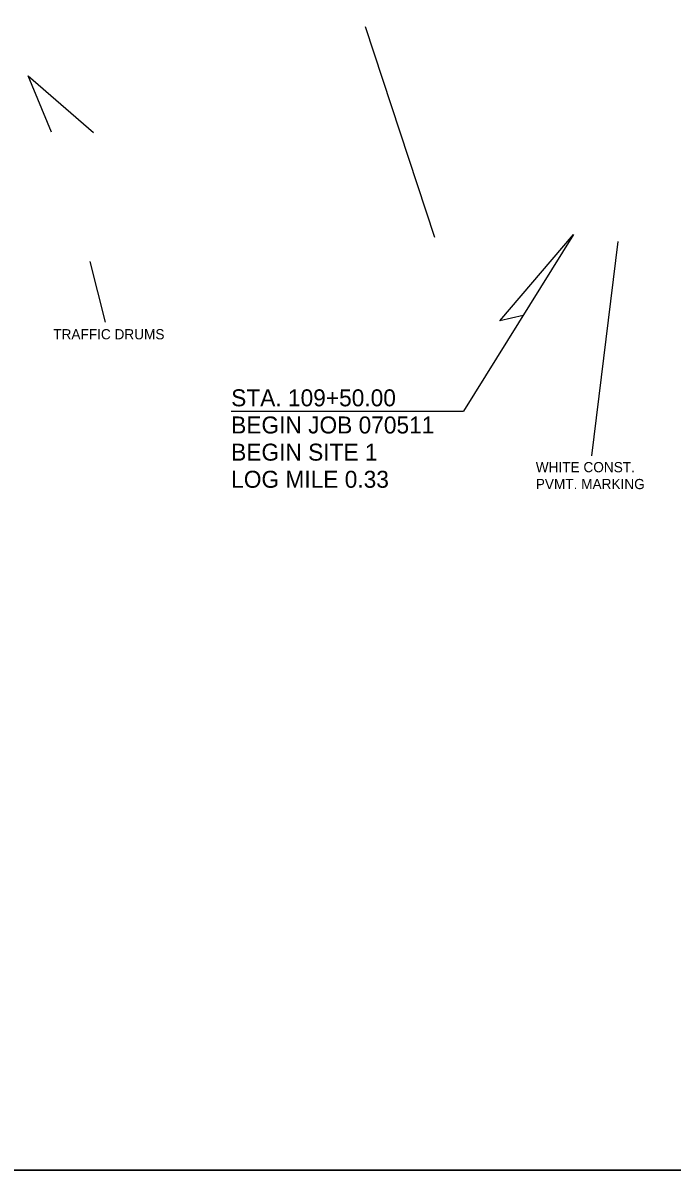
# Model space of a CAD drawing. Extents: x 1398460 to 1408037, y 380768 to 383968.
# Drawn here: x 1402846 to 1403228, y 381854 to 382530 of the extents above; entities that cross this region are included whole.
import ezdxf

# ---------------------------------------------------------------- set-up
doc = ezdxf.new("R2010")
doc.units = 0
for name, color, linetype in [('Default', 7, 'Continuous'), ('MOT STAGE ALL', 7, 'Continuous'), ('R_Border', 7, 'Continuous'), ('R_Dimension', 7, 'Continuous'), ('R_MOT', 7, 'Continuous'), ('R_No Plot', 7, 'Continuous')]:
    doc.layers.add(name, color=color, linetype=linetype)

msp = doc.modelspace()

# ---------------------------------------------------------------- linework, layer by layer
at = {"layer": 'Default'}
for p in [(1403169.97, 382405.29), (1402968.26, 382301.09)]:
    msp.add_line(p, (1403105.13, 382301.09), dxfattribs=at)
msp.add_lwpolyline([(1403140.2, 382357.45), (1403126.53, 382354.33), (1403169.97, 382405.29)], dxfattribs=at)
at = {"layer": 'R_Border'}
msp.add_line((1403975.17, 381854.12), (1402394.27, 381854.12), dxfattribs=at)
at = {"layer": 'R_Dimension'}
msp.add_line((1402894.18, 382353.62), (1402885.13, 382389.35), dxfattribs=at)
msp.add_lwpolyline([(1402862.52, 382465.58), (1402848.66, 382498.69), (1402887.2, 382465.39)], dxfattribs=at)
at = {"layer": 'R_MOT'}
for p, q in [((1403047.17, 382527.81), (1403088.11, 382403.68)), ((1403195.97, 382401.17), (1403180.43, 382274.8))]:
    msp.add_line(p, q, dxfattribs=at)
at = {"layer": 'R_No Plot'}
for points in [[(1402394.27, 382881.42), (1402394.27, 381854.12), (1403975.17, 381854.12), (1403975.17, 382710.36), (1403858.52, 382710.36), (1403858.52, 382832.02), (1403661.97, 382832.02), (1403661.97, 382881.42)], [(1403563.87, 382881.42), (1403661.97, 382881.42), (1403661.97, 382832.02), (1403742.53, 382832.02), (1403858.52, 382832.02), (1403858.52, 382710.36), (1403975.17, 382710.36), (1403975.17, 381854.12), (1402394.27, 381854.12), (1402394.27, 382881.42)]]:
    msp.add_lwpolyline(points, close=True, dxfattribs=at)

# ---------------------------------------------------------------- texts
at = {"layer": 'MOT STAGE ALL'}
for s, p in [('WHITE CONST.', (1403147.67, 382265.18)), ('PVMT. MARKING', (1403147.67, 382255.22))]:
    msp.add_text(s, height=6.0001, rotation=360, dxfattribs=at).set_placement(p)
at = {"layer": 'R_Border'}
msp.add_text('TRAFFIC DRUMS', height=6, dxfattribs=at).set_placement((1402863.45, 382343.47))
at = {"layer": 'R_Dimension'}
for s, p in [('STA. 109+50.00', (1402968.26, 382304.01)), ('BEGIN JOB 070511', (1402968.26, 382288.01)), ('BEGIN SITE 1', (1402968.26, 382272.01)), ('LOG MILE 0.33', (1402968.26, 382256.01))]:
    msp.add_text(s, height=10, dxfattribs=at).set_placement(p)

doc.saveas('drawing.dxf')
